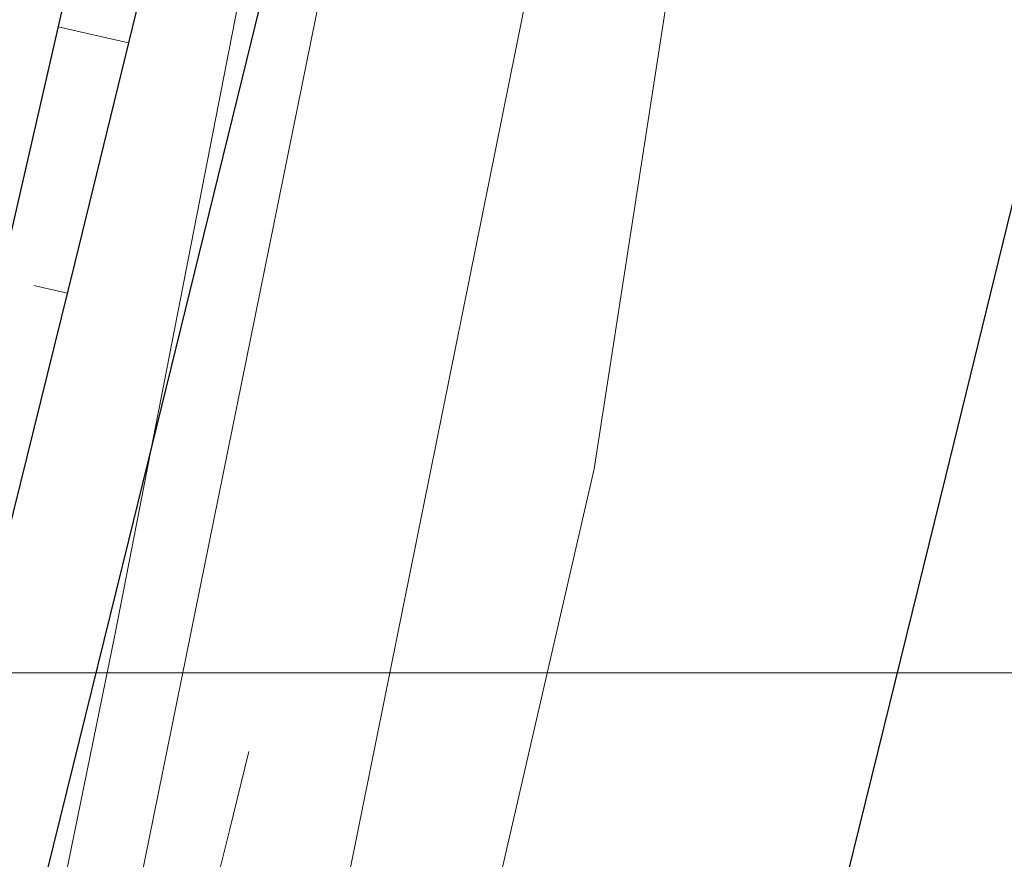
# Model space of a CAD drawing. Header units: metres. Extents: x 102313 to 104557, y 415820 to 422103.
# Tile 693 of 865: x 103751 to 103770, y 419296 to 419313. Entities that reach past the tile are written whole.
import ezdxf

# ---------------------------------------------------------------- set-up
doc = ezdxf.new("R2010")
doc.units = ezdxf.units.M
doc.header["$MEASUREMENT"] = 0
doc.linetypes.add('DGN Style 5', pattern=[84.730388, 36.313023, -48.417365])
doc.linetypes.add('KG-GV', pattern=[42, 12, -6, 0, -6, 12, -6])
for name, color, linetype, lineweight in [('00-50m-Bowgr-markering rijstrook', 4, 'DGN Style 5', 0), ('00-Coordinaten', 7, 'Continuous', 0), ('N-WE-GW-GRONDWERK-G', 3, 'Continuous', 30), ('N-WE-GW-GRONDWERK_KRUIN-G', 3, 'Continuous', 30), ('N-WE-GW-TALUDARCERING-G', 90, 'Continuous', 13), ('N-WE-KG-GRONDVERWERVING-G', 130, 'KG-GV', 30), ('N-WE-VH-KANTVERHARDING-GD', 6, 'Continuous', 30), ('Oever_slootkant', 92, 'Continuous', 0), ('water', 2, 'Continuous', 0)]:
    doc.layers.add(name, color=color, linetype=linetype, lineweight=lineweight)

msp = doc.modelspace()

# ---------------------------------------------------------------- linework, layer by layer
at = {"layer": '00-50m-Bowgr-markering rijstrook', "flags": 128}
msp.add_lwpolyline([(103905.514, 420045.784), (103904.698, 420040.858), (103903.88, 420035.933), (103903.059, 420031.008), (103902.236, 420026.084), (103901.411, 420021.16), (103900.583, 420016.236), (103899.753, 420011.313), (103899.224, 420008.191), (103898.92, 420006.391), (103898.084, 420001.468), (103897.246, 419996.547), (103896.406, 419991.625), (103895.563, 419986.705), (103894.718, 419981.784), (103893.87, 419976.864), (103893.019, 419971.945), (103892.618, 419969.629), (103892.166, 419967.026), (103891.311, 419962.107), (103890.453, 419957.189), (103889.592, 419952.271), (103888.729, 419947.353), (103887.864, 419942.437), (103886.996, 419937.52), (103886.125, 419932.604), (103885.252, 419927.688), (103884.376, 419922.773), (103883.498, 419917.859), (103882.618, 419912.944), (103881.735, 419908.031), (103880.849, 419903.117), (103879.961, 419898.204), (103879.07, 419893.292), (103878.177, 419888.38), (103877.281, 419883.468), (103876.383, 419878.557), (103875.483, 419873.647), (103874.579, 419868.737), (103873.674, 419863.827), (103872.765, 419858.918), (103871.855, 419854.009), (103870.942, 419849.101), (103870.242, 419844.153), (103869.539, 419839.205), (103868.834, 419834.257), (103868.126, 419829.31), (103867.416, 419824.363), (103866.703, 419819.416), (103865.988, 419814.469), (103865.27, 419809.523), (103864.55, 419804.577), (103863.827, 419799.631), (103863.101, 419794.685), (103862.373, 419789.74), (103861.643, 419784.795), (103860.91, 419779.85), (103860.174, 419774.906), (103859.436, 419769.961), (103858.695, 419765.017), (103857.952, 419760.074), (103857.245, 419756.467), (103856.99, 419755.172), (103856.027, 419750.272), (103855.06, 419745.371), (103854.922, 419744.671), (103854.092, 419740.472), (103853.121, 419735.573), (103852.147, 419730.674), (103851.171, 419725.776), (103850.192, 419720.878), (103849.211, 419715.981), (103848.227, 419711.084), (103847.241, 419706.188), (103846.252, 419701.292), (103845.261, 419696.397), (103844.267, 419691.502), (103843.271, 419686.608), (103842.272, 419681.714), (103841.271, 419676.821), (103840.267, 419671.929), (103839.261, 419667.037), (103838.252, 419662.145), (103837.241, 419657.254), (103836.227, 419652.363), (103835.211, 419647.473), (103834.192, 419642.584), (103833.171, 419637.695), (103832.148, 419632.806), (103831.121, 419627.918), (103830.093, 419623.031), (103829.061, 419618.144), (103828.028, 419613.257), (103826.992, 419608.372), (103825.953, 419603.486), (103824.912, 419598.601), (103823.868, 419593.717), (103822.822, 419588.833), (103821.773, 419583.95), (103820.722, 419579.068), (103819.668, 419574.185), (103818.612, 419569.304), (103817.554, 419564.423), (103816.493, 419559.542), (103815.429, 419554.662), (103814.363, 419549.783), (103813.294, 419544.904), (103813.293, 419544.9), (103812.223, 419540.026), (103811.15, 419535.148), (103810.073, 419530.271), (103808.995, 419525.394), (103807.914, 419520.518), (103806.83, 419515.642), (103805.744, 419510.767), (103804.656, 419505.893), (103803.565, 419501.019), (103802.471, 419496.145), (103801.375, 419491.273), (103800.277, 419486.4), (103799.176, 419481.529), (103798.072, 419476.658), (103796.966, 419471.787), (103795.858, 419466.917), (103794.747, 419462.048), (103793.633, 419457.179), (103792.518, 419452.311), (103791.399, 419447.443), (103790.278, 419442.576), (103789.155, 419437.709), (103788.029, 419432.843), (103786.901, 419427.978), (103785.77, 419423.113), (103784.637, 419418.249), (103783.501, 419413.385), (103782.363, 419408.522), (103781.222, 419403.659), (103780.079, 419398.797), (103778.933, 419393.936), (103777.785, 419389.075), (103776.561, 419384.232), (103775.335, 419379.39), (103774.106, 419374.549), (103772.875, 419369.708), (103771.642, 419364.868), (103770.406, 419360.028), (103769.24, 419355.172), (103769.157, 419354.826), (103768.072, 419350.316), (103766.902, 419345.461), (103765.729, 419340.606), (103764.553, 419335.752), (103763.375, 419330.899), (103762.195, 419326.046), (103761.012, 419321.194), (103759.827, 419316.342), (103758.639, 419311.491), (103757.449, 419306.641), (103756.256, 419301.791), (103755.06, 419296.942), (103753.863, 419292.093), (103752.663, 419287.245), (103751.46, 419282.398), (103750.255, 419277.551), (103749.047, 419272.705), (103747.837, 419267.86), (103746.624, 419263.015), (103745.409, 419258.17), (103744.192, 419253.327), (103742.972, 419248.484), (103741.749, 419243.641), (103740.524, 419238.8), (103739.297, 419233.959), (103738.067, 419229.118), (103736.834, 419224.278), (103735.6, 419219.439), (103734.362, 419214.6), (103733.122, 419209.762), (103731.88, 419204.925), (103730.635, 419200.088), (103729.388, 419195.252), (103728.138, 419190.417), (103727.152, 419186.606), (103726.886, 419185.582), (103725.632, 419180.747), (103724.375, 419175.913), (103723.116, 419171.08), (103721.855, 419166.247), (103721.676, 419165.562), (103720.591, 419161.414), (103719.325, 419156.582), (103718.057, 419151.751), (103716.787, 419146.92), (103715.515, 419142.09), (103714.24, 419137.261), (103712.963, 419132.432), (103711.684, 419127.604), (103710.403, 419122.776), (103709.119, 419117.949), (103707.833, 419113.122), (103706.545, 419108.296), (103705.255, 419103.471), (103703.963, 419098.646), (103702.668, 419093.822), (103701.371, 419088.999), (103700.072, 419084.176), (103698.77, 419079.353), (103697.467, 419074.532), (103696.161, 419069.711), (103694.853, 419064.89), (103693.543, 419060.07), (103692.23, 419055.251), (103690.915, 419050.432), (103689.599, 419045.614), (103688.279, 419040.796), (103686.958, 419035.979), (103685.634, 419031.163), (103684.309, 419026.347), (103682.981, 419021.532), (103681.65, 419016.718), (103680.318, 419011.904), (103678.983, 419007.091), (103677.646, 419002.278), (103676.307, 418997.466), (103674.966, 418992.655), (103673.622, 418987.844), (103672.276, 418983.034), (103670.928, 418978.225), (103669.578, 418973.416), (103668.225, 418968.607), (103666.871, 418963.8), (103665.514, 418958.993), (103664.155, 418954.186), (103662.793, 418949.381), (103661.43, 418944.575), (103660.064, 418939.771), (103658.696, 418934.967), (103657.326, 418930.164), (103655.954, 418925.361), (103654.579, 418920.559), (103653.202, 418915.758), (103651.823, 418910.957), (103650.442, 418906.157), (103649.058, 418901.358), (103647.673, 418896.559), (103646.285, 418891.761), (103644.894, 418886.963), (103643.502, 418882.166), (103642.108, 418877.37), (103640.711, 418872.575), (103639.312, 418867.78), (103637.911, 418862.985), (103636.507, 418858.192), (103635.102, 418853.399), (103633.694, 418848.606), (103632.284, 418843.815), (103630.872, 418839.024), (103629.457, 418834.233), (103628.04, 418829.443), (103626.622, 418824.654), (103625.2, 418819.866), (103623.777, 418815.078), (103622.352, 418810.291), (103620.924, 418805.505), (103619.494, 418800.719), (103618.062, 418795.934), (103616.628, 418791.149), (103615.67, 418787.959), (103615.191, 418786.365), (103613.752, 418781.582), (103612.311, 418776.8), (103610.868, 418772.018), (103609.423, 418767.237), (103607.975, 418762.456), (103606.525, 418757.676), (103605.073, 418752.897), (103603.619, 418748.119), (103602.163, 418743.341), (103600.704, 418738.564), (103599.243, 418733.787), (103597.78, 418729.011), (103596.315, 418724.236), (103594.848, 418719.462), (103593.378, 418714.688), (103591.906, 418709.915), (103590.432, 418705.143), (103588.956, 418700.371), (103587.478, 418695.6), (103585.997, 418690.829), (103584.514, 418686.06), (103583.029, 418681.291), (103581.542, 418676.522), (103580.053, 418671.755), (103578.561, 418666.988), (103577.067, 418662.222), (103575.571, 418657.456), (103574.073, 418652.691), (103572.573, 418647.927), (103571.07, 418643.164), (103569.565, 418638.401)], dxfattribs=at)
at = {"layer": '00-Coordinaten'}
msp.add_line((104100, 419300), (102600, 419300), dxfattribs=at)
at = {"layer": 'N-WE-GW-GRONDWERK-G', "flags": 128}
msp.add_lwpolyline([(103759.574, 419347.229), (103758.488, 419342.357), (103757.398, 419337.487), (103756.303, 419332.617), (103755.203, 419327.748), (103754.099, 419322.881), (103752.99, 419318.014), (103751.876, 419313.149), (103750.758, 419308.284), (103749.635, 419303.421), (103748.508, 419298.559), (103747.375, 419293.697), (103746.239, 419288.837), (103745.097, 419283.978), (103743.951, 419279.12), (103743.012, 419275.1)], dxfattribs=at)
at = {"layer": 'N-WE-GW-GRONDWERK_KRUIN-G', "flags": 128}
msp.add_lwpolyline([(103761.507, 419346.763), (103760.334, 419341.911), (103759.16, 419337.06), (103757.982, 419332.209), (103756.803, 419327.359), (103755.62, 419322.509), (103754.436, 419317.661), (103753.248, 419312.812), (103752.059, 419307.965), (103750.867, 419303.118), (103749.672, 419298.271), (103748.475, 419293.426), (103747.276, 419288.58), (103746.073, 419283.736), (103744.869, 419278.892), (103743.883, 419274.877)], dxfattribs=at)
at = {"layer": 'N-WE-GW-TALUDARCERING-G', "flags": 128}
for points in [[(103751.737, 419312.542), (103753.105, 419312.228)], [(103751.264, 419307.52), (103751.913, 419307.371)]]:
    msp.add_lwpolyline(points, dxfattribs=at)
at = {"layer": 'N-WE-KG-GRONDVERWERVING-G', "linetype": 'Continuous', "lineweight": 0, "ltscale": 5, "const_width": 7.5, "flags": 128}
msp.add_lwpolyline([(103754.714, 419348.402), (103753.628, 419343.533), (103752.539, 419338.665), (103751.444, 419333.798), (103750.345, 419328.931), (103749.241, 419324.066), (103748.133, 419319.202), (103747.02, 419314.339), (103745.902, 419309.477), (103744.78, 419304.616), (103743.653, 419299.757), (103742.522, 419294.898), (103741.385, 419290.04), (103740.245, 419285.184), (103739.099, 419280.328), (103737.949, 419275.474), (103736.754, 419270.631), (103735.58, 419265.782), (103734.426, 419260.928), (103733.288, 419256.071), (103732.162, 419251.21), (103731.046, 419246.346)], dxfattribs=at)
at = {"layer": 'N-WE-VH-KANTVERHARDING-GD', "flags": 128}
for points in [[(103779.593, 419347.542), (103778.421, 419342.68), (103777.247, 419337.82), (103776.07, 419332.96), (103774.89, 419328.101), (103773.709, 419323.242), (103772.524, 419318.384), (103771.337, 419313.527), (103770.148, 419308.67), (103768.956, 419303.813), (103767.762, 419298.958), (103766.565, 419294.103), (103765.366, 419289.248), (103764.165, 419284.394), (103762.96, 419279.541), (103761.754, 419274.689), (103760.545, 419269.837), (103759.333, 419264.985), (103758.119, 419260.135), (103756.902, 419255.285), (103755.683, 419250.435), (103754.462, 419245.586)], [(103763.742, 419346.223), (103762.57, 419341.37), (103761.395, 419336.518), (103760.217, 419331.666), (103759.037, 419326.815), (103757.855, 419321.964), (103756.67, 419317.114), (103755.482, 419312.265), (103754.292, 419307.416), (103753.1, 419302.568), (103751.905, 419297.72), (103750.708, 419292.873), (103749.508, 419288.027), (103748.306, 419283.181), (103747.101, 419278.336), (103745.894, 419273.492), (103744.684, 419268.648), (103743.472, 419263.805), (103742.257, 419258.962), (103741.04, 419254.12), (103739.82, 419249.279)]]:
    msp.add_lwpolyline(points, dxfattribs=at)
at = {"layer": 'Oever_slootkant', "flags": 128}
for points in [[(103764.543, 419359.596), (103764.307, 419358.756), (103761.137, 419343.632), (103756.641, 419320.228), (103752.846, 419300.768), (103747.535, 419274.809)], [(103769.189, 419345.59), (103767.485, 419336.702), (103764.685, 419320.415), (103762.142, 419303.963), (103758.281, 419287.201), (103754.918, 419269.188), (103752.637, 419258.034), (103750.223, 419244.311)]]:
    msp.add_lwpolyline(points, dxfattribs=at)
at = {"layer": 'water', "flags": 128}
for points in [[(103740.618, 419238.729), (103741.446, 419239.919), (103741.858, 419241.163), (103742.276, 419242.653), (103746.215, 419261.084), (103748.965, 419274.841), (103752.334, 419291.02), (103757.636, 419317.167), (103760.339, 419332.297), (103761.968, 419342.721), (103763.709, 419350.022), (103765.5, 419359.04), (103766.169, 419359.223), (103766.282, 419359.196)], [(103761.13, 419314.642), (103755.741, 419287.963), (103749.025, 419256.34), (103746.496, 419244.252), (103745.16, 419239.495), (103744.432, 419237.783), (103743.889, 419236.968)]]:
    msp.add_lwpolyline(points, dxfattribs=at)

doc.saveas('drawing.dxf')
